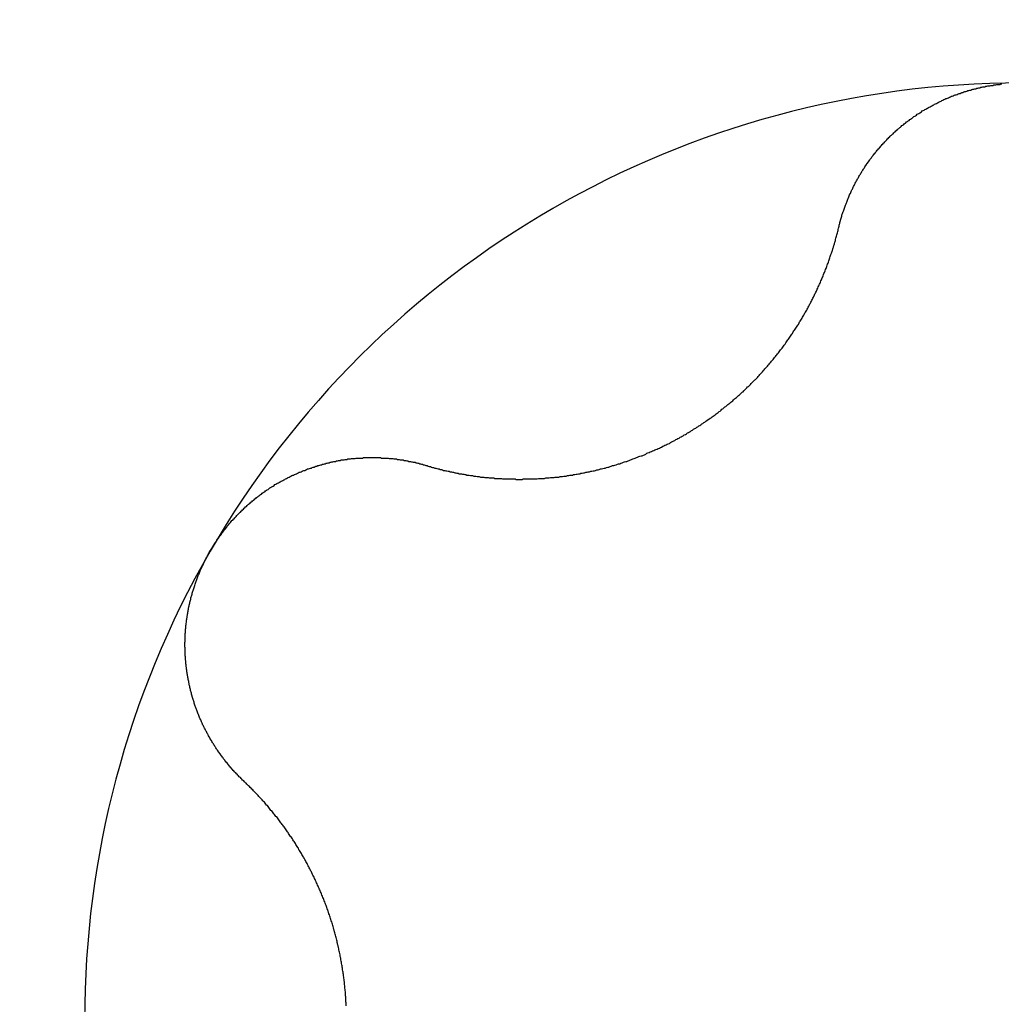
# Model space of a CAD drawing. Extents: x 1107 to 4046, y 937 to 3355.
# Tile 734 of 861: x 2219.87 to 2221.94, y 3346.35 to 3348.43. Entities that reach past the tile are written whole.
import ezdxf

# ---------------------------------------------------------------- set-up
doc = ezdxf.new("R2010")
doc.units = 0
doc.layers.add('KF_VIDA_L___C_BOTTOM', color=7, linetype='CONTINUOUS')

# ---------------------------------------------------------------- blocks, each defined once
blk = doc.blocks.new('KF_VIDA_L___C_BOTTOM')
at = {"layer": 'KF_VIDA_L___C_BOTTOM'}
for points in [[(34.6157, 472.971, 0), (34.6161, 472.973, 0), (34.6166, 472.975, 0), (34.6171, 472.977, 0), (34.6176, 472.979, 0), (34.6181, 472.981, 0), (34.6186, 472.983, 0), (34.6191, 472.985, 0), (34.6196, 472.986, 0), (34.6202, 472.988, 0), (34.6207, 472.99, 0), (34.6213, 472.992, 0), (34.6219, 472.994, 0), (34.6224, 472.996, 0), (34.623, 472.998, 0), (34.6236, 473, 0), (34.6242, 473.002, 0), (34.6249, 473.004, 0), (34.6255, 473.005, 0), (34.6261, 473.007, 0), (34.6268, 473.009, 0), (34.6274, 473.011, 0), (34.6281, 473.013, 0), (34.6288, 473.015, 0), (34.6295, 473.017, 0), (34.6302, 473.019, 0), (34.6309, 473.02, 0), (34.6316, 473.022, 0), (34.6323, 473.024, 0), (34.633, 473.026, 0), (34.6338, 473.028, 0), (34.6345, 473.03, 0), (34.6353, 473.032, 0), (34.6361, 473.033, 0), (34.6368, 473.035, 0), (34.6376, 473.037, 0), (34.6384, 473.039, 0), (34.6392, 473.041, 0), (34.6401, 473.042, 0), (34.6409, 473.044, 0), (34.6417, 473.046, 0), (34.6426, 473.048, 0), (34.6434, 473.05, 0), (34.6443, 473.051, 0), (34.6451, 473.053, 0), (34.646, 473.055, 0), (34.6469, 473.057, 0), (34.6478, 473.059, 0), (34.6487, 473.06, 0), (34.6496, 473.062, 0), (34.6505, 473.064, 0), (34.6515, 473.066, 0), (34.6524, 473.067, 0), (34.6533, 473.069, 0), (34.6543, 473.071, 0), (34.6553, 473.073, 0), (34.6562, 473.074, 0), (34.6572, 473.076, 0), (34.6582, 473.078, 0), (34.6592, 473.08, 0), (34.6602, 473.081, 0), (34.6612, 473.083, 0), (34.6622, 473.085, 0), (34.6633, 473.086, 0), (34.6643, 473.088, 0), (34.6653, 473.09, 0), (34.6664, 473.091, 0), (34.6675, 473.093, 0), (34.6685, 473.095, 0), (34.6696, 473.096, 0), (34.6707, 473.098, 0), (34.6718, 473.1, 0), (34.6729, 473.101, 0), (34.674, 473.103, 0), (34.6751, 473.105, 0), (34.6762, 473.106, 0), (34.6774, 473.108, 0), (34.6785, 473.109, 0), (34.6796, 473.111, 0), (34.6808, 473.113, 0), (34.682, 473.114, 0), (34.6831, 473.116, 0), (34.6843, 473.117, 0), (34.6855, 473.119, 0), (34.6867, 473.121, 0), (34.6879, 473.122, 0), (34.6891, 473.124, 0), (34.6903, 473.125, 0), (34.6916, 473.127, 0), (34.6928, 473.128, 0), (34.694, 473.13, 0), (34.6953, 473.131, 0), (34.6966, 473.133, 0), (34.6979, 473.134, 0), (34.6992, 473.136, 0), (34.7005, 473.137, 0), (34.7018, 473.139, 0), (34.7031, 473.14, 0), (34.7044, 473.142, 0), (34.7058, 473.143, 0), (34.7071, 473.145, 0), (34.7085, 473.146, 0), (34.7099, 473.148, 0), (34.7113, 473.149, 0), (34.7126, 473.151, 0), (34.7141, 473.152, 0), (34.7155, 473.154, 0), (34.7169, 473.155, 0), (34.7183, 473.157, 0), (34.7198, 473.158, 0), (34.7212, 473.16, 0), (34.7227, 473.161, 0), (34.7241, 473.163, 0), (34.7256, 473.164, 0), (34.7271, 473.165, 0), (34.7286, 473.167, 0), (34.7301, 473.168, 0), (34.7316, 473.17, 0), (34.7332, 473.171, 0), (34.7347, 473.172, 0), (34.7362, 473.174, 0), (34.7378, 473.175, 0), (34.7393, 473.177, 0), (34.7409, 473.178, 0), (34.7425, 473.179, 0), (34.7441, 473.181, 0), (34.7457, 473.182, 0), (34.7473, 473.183, 0), (34.7489, 473.185, 0), (34.7505, 473.186, 0), (34.7521, 473.187, 0), (34.7538, 473.189, 0), (34.7554, 473.19, 0), (34.7571, 473.191, 0), (34.7587, 473.193, 0), (34.7604, 473.194, 0), (34.7621, 473.195, 0), (34.7638, 473.196, 0), (34.7655, 473.198, 0), (34.7672, 473.199, 0), (34.7689, 473.2, 0), (34.7706, 473.201, 0), (34.7723, 473.203, 0), (34.7741, 473.204, 0), (34.7758, 473.205, 0), (34.7775, 473.206, 0), (34.7793, 473.207, 0), (34.7811, 473.209, 0), (34.7828, 473.21, 0), (34.7846, 473.211, 0), (34.7864, 473.212, 0), (34.7882, 473.213, 0), (34.79, 473.214, 0), (34.7918, 473.216, 0), (34.7936, 473.217, 0), (34.7954, 473.218, 0), (34.7973, 473.219, 0), (34.7991, 473.22, 0), (34.801, 473.221, 0), (34.8028, 473.222, 0), (34.8047, 473.223, 0), (34.8065, 473.224, 0), (34.8084, 473.225, 0), (34.8103, 473.226, 0), (34.8122, 473.227, 0), (34.814, 473.228, 0), (34.8159, 473.229, 0), (34.8178, 473.23, 0), (34.8198, 473.231, 0), (34.8217, 473.232, 0), (34.8236, 473.233, 0), (34.8255, 473.234, 0), (34.8275, 473.235, 0), (34.8294, 473.236, 0), (34.8313, 473.237, 0), (34.8333, 473.238, 0), (34.8353, 473.239, 0), (34.8372, 473.24, 0), (34.8392, 473.241, 0), (34.8412, 473.242, 0), (34.8432, 473.242, 0), (34.8451, 473.243, 0), (34.8471, 473.244, 0), (34.8491, 473.245, 0), (34.8511, 473.246, 0), (34.8531, 473.247, 0), (34.8551, 473.247, 0), (34.8572, 473.248, 0), (34.8592, 473.249, 0), (34.8612, 473.25, 0), (34.8632, 473.25, 0), (34.8653, 473.251, 0), (34.8673, 473.252, 0), (34.8693, 473.253, 0), (34.8714, 473.253, 0), (34.8734, 473.254, 0), (34.8755, 473.255, 0), (34.8776, 473.255, 0), (34.8796, 473.256, 0), (34.8817, 473.257, 0), (34.8837, 473.257, 0), (34.8858, 473.258, 0), (34.8879, 473.259, 0), (34.89, 473.259, 0), (34.8921, 473.26, 0), (34.8941, 473.26, 0), (34.8962, 473.261, 0), (34.8983, 473.262, 0), (34.9004, 473.262, 0), (34.9025, 473.263, 0), (34.9046, 473.263, 0), (34.9067, 473.264, 0), (34.9088, 473.264, 0), (34.9109, 473.265, 0), (34.913, 473.265, 0), (34.9151, 473.266, 0), (34.9172, 473.266, 0), (34.9193, 473.267, 0), (34.9215, 473.267, 0), (34.9236, 473.267, 0), (34.9257, 473.268, 0), (34.9278, 473.268, 0), (34.9299, 473.269, 0), (34.932, 473.269, 0), (34.9342, 473.269, 0), (34.9363, 473.27, 0), (34.9384, 473.27, 0), (34.9405, 473.27, 0), (34.9427, 473.271, 0), (34.9448, 473.271, 0), (34.9469, 473.271, 0), (34.9491, 473.272, 0), (34.9512, 473.272, 0), (34.9533, 473.272, 0), (34.9554, 473.272, 0), (34.9576, 473.273, 0), (34.9597, 473.273, 0)], [(33.7449, 472.468, 0), (33.7472, 472.468, 0), (33.7495, 472.467, 0), (33.7519, 472.466, 0), (33.7542, 472.466, 0), (33.7565, 472.465, 0), (33.7588, 472.464, 0), (33.7611, 472.464, 0), (33.7635, 472.463, 0), (33.7658, 472.463, 0), (33.7681, 472.462, 0), (33.7705, 472.461, 0), (33.7728, 472.461, 0), (33.7751, 472.46, 0), (33.7775, 472.46, 0), (33.7798, 472.459, 0), (33.7822, 472.458, 0), (33.7845, 472.458, 0), (33.7868, 472.457, 0), (33.7892, 472.457, 0), (33.7915, 472.456, 0), (33.7939, 472.456, 0), (33.7962, 472.455, 0), (33.7986, 472.455, 0), (33.8009, 472.454, 0), (33.8033, 472.454, 0), (33.8056, 472.453, 0), (33.808, 472.453, 0), (33.8103, 472.452, 0), (33.8127, 472.452, 0), (33.815, 472.451, 0), (33.8174, 472.451, 0), (33.8198, 472.451, 0), (33.8221, 472.45, 0), (33.8245, 472.45, 0), (33.8268, 472.449, 0), (33.8292, 472.449, 0), (33.8315, 472.448, 0), (33.8339, 472.448, 0), (33.8362, 472.448, 0), (33.8386, 472.447, 0), (33.841, 472.447, 0), (33.8433, 472.447, 0), (33.8457, 472.446, 0), (33.848, 472.446, 0), (33.8504, 472.446, 0), (33.8527, 472.445, 0), (33.8551, 472.445, 0), (33.8574, 472.445, 0), (33.8598, 472.444, 0), (33.8621, 472.444, 0), (33.8645, 472.444, 0), (33.8668, 472.444, 0), (33.8692, 472.443, 0), (33.8715, 472.443, 0), (33.8739, 472.443, 0), (33.8762, 472.443, 0), (33.8786, 472.442, 0), (33.8809, 472.442, 0), (33.8833, 472.442, 0), (33.8856, 472.442, 0), (33.8879, 472.442, 0), (33.8903, 472.441, 0), (33.8926, 472.441, 0), (33.895, 472.441, 0), (33.8973, 472.441, 0), (33.8996, 472.441, 0), (33.902, 472.441, 0), (33.9043, 472.441, 0), (33.9067, 472.44, 0), (33.909, 472.44, 0), (33.9114, 472.44, 0), (33.9137, 472.44, 0), (33.9161, 472.44, 0), (33.9185, 472.44, 0), (33.9209, 472.44, 0), (33.9233, 472.44, 0), (33.9257, 472.44, 0), (33.9281, 472.44, 0), (33.9305, 472.44, 0), (33.9329, 472.44, 0), (33.9354, 472.439, 0), (33.9378, 472.439, 0), (33.9402, 472.439, 0), (33.9427, 472.439, 0), (33.9451, 472.439, 0), (33.9476, 472.439, 0), (33.95, 472.44, 0), (33.9525, 472.44, 0), (33.9549, 472.44, 0), (33.9574, 472.44, 0), (33.9599, 472.44, 0), (33.9624, 472.44, 0), (33.9648, 472.44, 0), (33.9673, 472.44, 0), (33.9698, 472.44, 0), (33.9723, 472.44, 0), (33.9748, 472.44, 0), (33.9773, 472.44, 0), (33.9798, 472.44, 0), (33.9823, 472.441, 0), (33.9849, 472.441, 0), (33.9874, 472.441, 0), (33.9899, 472.441, 0), (33.9924, 472.441, 0), (33.995, 472.441, 0), (33.9975, 472.442, 0), (34, 472.442, 0), (34.0026, 472.442, 0), (34.0051, 472.442, 0), (34.0076, 472.443, 0), (34.0102, 472.443, 0), (34.0127, 472.443, 0), (34.0153, 472.443, 0), (34.0178, 472.444, 0), (34.0204, 472.444, 0), (34.0229, 472.444, 0), (34.0255, 472.444, 0), (34.0281, 472.445, 0), (34.0306, 472.445, 0), (34.0332, 472.445, 0), (34.0357, 472.446, 0), (34.0383, 472.446, 0), (34.0409, 472.446, 0), (34.0435, 472.447, 0), (34.046, 472.447, 0), (34.0486, 472.448, 0), (34.0512, 472.448, 0), (34.0537, 472.448, 0), (34.0563, 472.449, 0), (34.0589, 472.449, 0), (34.0615, 472.45, 0), (34.064, 472.45, 0), (34.0666, 472.451, 0), (34.0692, 472.451, 0), (34.0718, 472.452, 0), (34.0743, 472.452, 0), (34.0769, 472.453, 0), (34.0795, 472.453, 0), (34.0821, 472.454, 0), (34.0846, 472.454, 0), (34.0872, 472.455, 0), (34.0898, 472.455, 0), (34.0924, 472.456, 0), (34.0949, 472.456, 0), (34.0975, 472.457, 0), (34.1001, 472.457, 0), (34.1026, 472.458, 0), (34.1052, 472.459, 0), (34.1078, 472.459, 0), (34.1104, 472.46, 0), (34.1129, 472.461, 0), (34.1155, 472.461, 0), (34.118, 472.462, 0), (34.1206, 472.463, 0), (34.1232, 472.463, 0), (34.1257, 472.464, 0), (34.1283, 472.465, 0), (34.1308, 472.465, 0), (34.1334, 472.466, 0), (34.1359, 472.467, 0), (34.1385, 472.468, 0), (34.141, 472.468, 0), (34.1436, 472.469, 0), (34.1461, 472.47, 0), (34.1486, 472.471, 0), (34.1512, 472.472, 0), (34.1537, 472.472, 0), (34.1562, 472.473, 0), (34.1587, 472.474, 0), (34.1613, 472.475, 0), (34.1638, 472.476, 0), (34.1663, 472.477, 0), (34.1688, 472.477, 0), (34.1713, 472.478, 0), (34.1738, 472.479, 0), (34.1763, 472.48, 0), (34.1788, 472.481, 0), (34.1813, 472.482, 0), (34.1838, 472.483, 0), (34.1863, 472.484, 0), (34.1887, 472.485, 0), (34.1912, 472.486, 0), (34.1937, 472.487, 0), (34.1961, 472.488, 0), (34.1986, 472.489, 0), (34.201, 472.489, 0), (34.2035, 472.49, 0), (34.2059, 472.491, 0), (34.2084, 472.492, 0), (34.2108, 472.494, 0), (34.2132, 472.495, 0), (34.2157, 472.496, 0), (34.2181, 472.497, 0), (34.2205, 472.498, 0), (34.2229, 472.499, 0), (34.2253, 472.5, 0), (34.2277, 472.501, 0), (34.2301, 472.502, 0), (34.2325, 472.503, 0), (34.2348, 472.504, 0), (34.2372, 472.505, 0), (34.2396, 472.506, 0), (34.2419, 472.507, 0), (34.2443, 472.509, 0), (34.2466, 472.51, 0), (34.249, 472.511, 0), (34.2513, 472.512, 0), (34.2536, 472.513, 0), (34.2559, 472.514, 0), (34.2583, 472.515, 0), (34.2606, 472.517, 0), (34.2629, 472.518, 0), (34.2651, 472.519, 0), (34.2674, 472.52, 0), (34.2697, 472.521, 0), (34.272, 472.523, 0), (34.2742, 472.524, 0), (34.2765, 472.525, 0), (34.2787, 472.526, 0), (34.2809, 472.528, 0), (34.2832, 472.529, 0), (34.2854, 472.53, 0), (34.2876, 472.531, 0), (34.2898, 472.533, 0), (34.292, 472.534, 0), (34.2942, 472.535, 0), (34.2964, 472.537, 0), (34.2986, 472.538, 0), (34.3008, 472.539, 0), (34.303, 472.54, 0), (34.3051, 472.542, 0), (34.3073, 472.543, 0), (34.3095, 472.545, 0), (34.3117, 472.546, 0), (34.3139, 472.547, 0), (34.316, 472.549, 0), (34.3182, 472.55, 0), (34.3204, 472.552, 0), (34.3226, 472.553, 0), (34.3247, 472.554, 0), (34.3269, 472.556, 0), (34.329, 472.557, 0), (34.3312, 472.559, 0), (34.3334, 472.56, 0), (34.3355, 472.562, 0), (34.3376, 472.563, 0), (34.3398, 472.565, 0), (34.3419, 472.566, 0), (34.3441, 472.568, 0), (34.3462, 472.569, 0), (34.3483, 472.571, 0), (34.3504, 472.572, 0), (34.3526, 472.574, 0), (34.3547, 472.575, 0), (34.3568, 472.577, 0), (34.3589, 472.579, 0), (34.361, 472.58, 0), (34.3631, 472.582, 0), (34.3652, 472.583, 0), (34.3673, 472.585, 0), (34.3693, 472.587, 0), (34.3714, 472.588, 0), (34.3735, 472.59, 0), (34.3756, 472.592, 0), (34.3776, 472.593, 0), (34.3797, 472.595, 0), (34.3817, 472.597, 0), (34.3838, 472.598, 0), (34.3858, 472.6, 0), (34.3879, 472.602, 0), (34.3899, 472.603, 0), (34.3919, 472.605, 0), (34.3939, 472.607, 0), (34.3959, 472.609, 0), (34.3979, 472.61, 0), (34.3999, 472.612, 0), (34.4019, 472.614, 0), (34.4039, 472.616, 0), (34.4059, 472.617, 0), (34.4079, 472.619, 0), (34.4098, 472.621, 0), (34.4118, 472.623, 0), (34.4137, 472.624, 0), (34.4157, 472.626, 0), (34.4176, 472.628, 0), (34.4195, 472.63, 0), (34.4215, 472.632, 0), (34.4234, 472.634, 0), (34.4253, 472.635, 0), (34.4272, 472.637, 0), (34.4291, 472.639, 0), (34.431, 472.641, 0), (34.4328, 472.643, 0), (34.4347, 472.645, 0), (34.4366, 472.647, 0), (34.4384, 472.649, 0), (34.4403, 472.65, 0), (34.4421, 472.652, 0), (34.4439, 472.654, 0), (34.4457, 472.656, 0), (34.4476, 472.658, 0), (34.4494, 472.66, 0), (34.4511, 472.662, 0), (34.4529, 472.664, 0), (34.4547, 472.666, 0), (34.4565, 472.668, 0), (34.4582, 472.67, 0), (34.46, 472.672, 0), (34.4617, 472.674, 0), (34.4634, 472.676, 0), (34.4652, 472.678, 0), (34.4669, 472.68, 0), (34.4686, 472.682, 0), (34.4703, 472.684, 0), (34.472, 472.686, 0), (34.4736, 472.688, 0), (34.4753, 472.69, 0), (34.477, 472.692, 0), (34.4786, 472.694, 0), (34.4803, 472.696, 0), (34.4819, 472.698, 0), (34.4835, 472.7, 0), (34.4851, 472.702, 0), (34.4867, 472.704, 0), (34.4883, 472.706, 0), (34.4899, 472.708, 0), (34.4915, 472.71, 0), (34.493, 472.712, 0), (34.4946, 472.714, 0), (34.4961, 472.716, 0), (34.4977, 472.718, 0), (34.4992, 472.72, 0), (34.5007, 472.722, 0), (34.5022, 472.724, 0), (34.5037, 472.727, 0), (34.5052, 472.729, 0), (34.5067, 472.731, 0), (34.5082, 472.733, 0), (34.5097, 472.735, 0), (34.5111, 472.737, 0), (34.5126, 472.739, 0), (34.514, 472.741, 0), (34.5154, 472.743, 0), (34.5168, 472.745, 0), (34.5182, 472.747, 0), (34.5196, 472.75, 0), (34.521, 472.752, 0), (34.5224, 472.754, 0), (34.5238, 472.756, 0), (34.5251, 472.758, 0), (34.5265, 472.76, 0), (34.5278, 472.762, 0), (34.5291, 472.764, 0), (34.5304, 472.766, 0), (34.5318, 472.769, 0), (34.5331, 472.771, 0), (34.5343, 472.773, 0), (34.5356, 472.775, 0), (34.5369, 472.777, 0), (34.5381, 472.779, 0), (34.5394, 472.781, 0), (34.5406, 472.783, 0), (34.5419, 472.785, 0), (34.5431, 472.788, 0), (34.5443, 472.79, 0), (34.5455, 472.792, 0), (34.5467, 472.794, 0), (34.5479, 472.796, 0), (34.549, 472.798, 0), (34.5502, 472.8, 0), (34.5513, 472.802, 0), (34.5525, 472.804, 0), (34.5536, 472.807, 0), (34.5547, 472.809, 0), (34.5558, 472.811, 0), (34.5569, 472.813, 0), (34.558, 472.815, 0), (34.5591, 472.817, 0), (34.5601, 472.819, 0), (34.5612, 472.821, 0), (34.5622, 472.823, 0), (34.5633, 472.825, 0), (34.5643, 472.828, 0), (34.5653, 472.83, 0), (34.5663, 472.832, 0), (34.5674, 472.834, 0), (34.5684, 472.836, 0), (34.5694, 472.838, 0), (34.5703, 472.84, 0), (34.5713, 472.842, 0), (34.5723, 472.845, 0), (34.5733, 472.847, 0), (34.5742, 472.849, 0), (34.5752, 472.851, 0), (34.5762, 472.853, 0), (34.5771, 472.855, 0), (34.578, 472.858, 0), (34.579, 472.86, 0), (34.5799, 472.862, 0), (34.5808, 472.864, 0), (34.5817, 472.866, 0), (34.5826, 472.868, 0), (34.5835, 472.871, 0), (34.5844, 472.873, 0), (34.5853, 472.875, 0), (34.5862, 472.877, 0), (34.587, 472.879, 0), (34.5879, 472.882, 0), (34.5888, 472.884, 0), (34.5896, 472.886, 0), (34.5904, 472.888, 0), (34.5913, 472.891, 0), (34.5921, 472.893, 0), (34.5929, 472.895, 0), (34.5937, 472.897, 0), (34.5945, 472.9, 0), (34.5953, 472.902, 0), (34.5961, 472.904, 0), (34.5969, 472.906, 0), (34.5977, 472.909, 0), (34.5985, 472.911, 0), (34.5992, 472.913, 0), (34.6, 472.916, 0), (34.6007, 472.918, 0), (34.6014, 472.92, 0), (34.6022, 472.922, 0), (34.6029, 472.925, 0), (34.6036, 472.927, 0), (34.6043, 472.929, 0), (34.605, 472.932, 0), (34.6057, 472.934, 0), (34.6064, 472.936, 0), (34.6071, 472.939, 0), (34.6077, 472.941, 0), (34.6084, 472.943, 0), (34.609, 472.945, 0), (34.6097, 472.948, 0), (34.6103, 472.95, 0), (34.6109, 472.952, 0), (34.6116, 472.955, 0), (34.6122, 472.957, 0), (34.6128, 472.959, 0), (34.6134, 472.962, 0), (34.614, 472.964, 0), (34.6145, 472.966, 0), (34.6151, 472.969, 0), (34.6157, 472.971, 0)], [(33.2896, 472.288, 0), (33.2907, 472.289, 0), (33.2917, 472.291, 0), (33.2928, 472.293, 0), (33.2939, 472.295, 0), (33.295, 472.297, 0), (33.2961, 472.298, 0), (33.2973, 472.3, 0), (33.2984, 472.302, 0), (33.2995, 472.304, 0), (33.3007, 472.306, 0), (33.3019, 472.307, 0), (33.303, 472.309, 0), (33.3042, 472.311, 0), (33.3054, 472.313, 0), (33.3067, 472.314, 0), (33.3079, 472.316, 0), (33.3091, 472.318, 0), (33.3103, 472.32, 0), (33.3116, 472.321, 0), (33.3129, 472.323, 0), (33.3141, 472.325, 0), (33.3154, 472.327, 0), (33.3167, 472.328, 0), (33.318, 472.33, 0), (33.3193, 472.332, 0), (33.3207, 472.333, 0), (33.322, 472.335, 0), (33.3233, 472.337, 0), (33.3247, 472.338, 0), (33.326, 472.34, 0), (33.3274, 472.342, 0), (33.3288, 472.343, 0), (33.3302, 472.345, 0), (33.3316, 472.347, 0), (33.333, 472.348, 0), (33.3344, 472.35, 0), (33.3358, 472.352, 0), (33.3373, 472.353, 0), (33.3387, 472.355, 0), (33.3402, 472.356, 0), (33.3416, 472.358, 0), (33.3431, 472.359, 0), (33.3446, 472.361, 0), (33.3461, 472.363, 0), (33.3476, 472.364, 0), (33.3491, 472.366, 0), (33.3506, 472.367, 0), (33.3521, 472.369, 0), (33.3536, 472.37, 0), (33.3552, 472.372, 0), (33.3567, 472.373, 0), (33.3583, 472.375, 0), (33.3598, 472.376, 0), (33.3614, 472.378, 0), (33.363, 472.379, 0), (33.3646, 472.381, 0), (33.3662, 472.382, 0), (33.3678, 472.384, 0), (33.3694, 472.385, 0), (33.371, 472.387, 0), (33.3726, 472.388, 0), (33.3743, 472.389, 0), (33.3759, 472.391, 0), (33.3776, 472.392, 0), (33.3792, 472.394, 0), (33.3809, 472.395, 0), (33.3825, 472.396, 0), (33.3842, 472.398, 0), (33.3859, 472.399, 0), (33.3876, 472.401, 0), (33.3893, 472.402, 0), (33.391, 472.403, 0), (33.3927, 472.404, 0), (33.3944, 472.406, 0), (33.3962, 472.407, 0), (33.3979, 472.408, 0), (33.3996, 472.41, 0), (33.4014, 472.411, 0), (33.4032, 472.412, 0), (33.4049, 472.413, 0), (33.4067, 472.415, 0), (33.4085, 472.416, 0), (33.4102, 472.417, 0), (33.412, 472.418, 0), (33.4138, 472.419, 0), (33.4156, 472.421, 0), (33.4174, 472.422, 0), (33.4192, 472.423, 0), (33.421, 472.424, 0), (33.4229, 472.425, 0), (33.4247, 472.426, 0), (33.4265, 472.428, 0), (33.4284, 472.429, 0), (33.4302, 472.43, 0), (33.432, 472.431, 0), (33.4339, 472.432, 0), (33.4358, 472.433, 0), (33.4376, 472.434, 0), (33.4395, 472.435, 0), (33.4414, 472.436, 0), (33.4432, 472.437, 0), (33.4451, 472.438, 0), (33.447, 472.439, 0), (33.4489, 472.44, 0), (33.4508, 472.441, 0), (33.4527, 472.442, 0), (33.4546, 472.443, 0), (33.4565, 472.444, 0), (33.4584, 472.445, 0), (33.4603, 472.446, 0), (33.4623, 472.447, 0), (33.4642, 472.448, 0), (33.4661, 472.448, 0), (33.468, 472.449, 0), (33.47, 472.45, 0), (33.4719, 472.451, 0), (33.4738, 472.452, 0), (33.4758, 472.453, 0), (33.4777, 472.454, 0), (33.4797, 472.454, 0), (33.4816, 472.455, 0), (33.4836, 472.456, 0), (33.4855, 472.457, 0), (33.4875, 472.458, 0), (33.4894, 472.458, 0), (33.4914, 472.459, 0), (33.4933, 472.46, 0), (33.4953, 472.461, 0), (33.4973, 472.461, 0), (33.4992, 472.462, 0), (33.5012, 472.463, 0), (33.5032, 472.463, 0), (33.5052, 472.464, 0), (33.5071, 472.465, 0), (33.5091, 472.465, 0), (33.5111, 472.466, 0), (33.513, 472.467, 0), (33.515, 472.467, 0), (33.517, 472.468, 0), (33.519, 472.468, 0), (33.521, 472.469, 0), (33.5229, 472.47, 0), (33.5249, 472.47, 0), (33.5269, 472.471, 0), (33.5289, 472.471, 0), (33.5308, 472.472, 0), (33.5328, 472.472, 0), (33.5348, 472.473, 0), (33.5368, 472.473, 0), (33.5388, 472.474, 0), (33.5407, 472.474, 0), (33.5427, 472.475, 0), (33.5447, 472.475, 0), (33.5467, 472.476, 0), (33.5486, 472.476, 0), (33.5506, 472.477, 0), (33.5526, 472.477, 0), (33.5546, 472.477, 0), (33.5565, 472.478, 0), (33.5585, 472.478, 0), (33.5605, 472.479, 0), (33.5624, 472.479, 0), (33.5644, 472.479, 0), (33.5663, 472.48, 0), (33.5683, 472.48, 0), (33.5703, 472.48, 0), (33.5722, 472.48, 0), (33.5742, 472.481, 0), (33.5761, 472.481, 0), (33.5781, 472.481, 0), (33.58, 472.482, 0), (33.582, 472.482, 0), (33.5839, 472.482, 0), (33.5859, 472.482, 0), (33.5878, 472.483, 0), (33.5898, 472.483, 0), (33.5917, 472.483, 0), (33.5937, 472.483, 0), (33.5957, 472.483, 0), (33.5976, 472.484, 0), (33.5996, 472.484, 0), (33.6016, 472.484, 0), (33.6035, 472.484, 0), (33.6055, 472.484, 0), (33.6075, 472.484, 0), (33.6095, 472.484, 0), (33.6114, 472.484, 0), (33.6134, 472.485, 0), (33.6154, 472.485, 0), (33.6174, 472.485, 0), (33.6194, 472.485, 0), (33.6213, 472.485, 0), (33.6233, 472.485, 0), (33.6253, 472.485, 0), (33.6273, 472.485, 0), (33.6293, 472.485, 0), (33.6313, 472.485, 0), (33.6332, 472.485, 0), (33.6352, 472.485, 0), (33.6372, 472.485, 0), (33.6392, 472.485, 0), (33.6412, 472.485, 0), (33.6432, 472.485, 0), (33.6452, 472.485, 0), (33.6471, 472.485, 0), (33.6491, 472.485, 0), (33.6511, 472.484, 0), (33.6531, 472.484, 0), (33.6551, 472.484, 0), (33.6571, 472.484, 0), (33.6591, 472.484, 0), (33.661, 472.484, 0), (33.663, 472.484, 0), (33.665, 472.484, 0), (33.667, 472.483, 0), (33.669, 472.483, 0), (33.671, 472.483, 0), (33.6729, 472.483, 0), (33.6749, 472.483, 0), (33.6769, 472.482, 0), (33.6789, 472.482, 0), (33.6808, 472.482, 0), (33.6828, 472.482, 0), (33.6848, 472.481, 0), (33.6868, 472.481, 0), (33.6887, 472.481, 0), (33.6907, 472.48, 0), (33.6927, 472.48, 0), (33.6946, 472.48, 0), (33.6966, 472.48, 0), (33.6986, 472.479, 0), (33.7005, 472.479, 0), (33.7025, 472.479, 0), (33.7044, 472.478, 0), (33.7064, 472.478, 0), (33.7083, 472.477, 0), (33.7103, 472.477, 0), (33.7122, 472.477, 0), (33.7142, 472.476, 0), (33.7161, 472.476, 0), (33.7181, 472.475, 0), (33.72, 472.475, 0), (33.7219, 472.475, 0), (33.7239, 472.474, 0), (33.7258, 472.474, 0), (33.7277, 472.473, 0), (33.7296, 472.473, 0), (33.7316, 472.472, 0), (33.7335, 472.472, 0), (33.7354, 472.471, 0), (33.7373, 472.471, 0), (33.7392, 472.47, 0), (33.7411, 472.47, 0), (33.743, 472.469, 0), (33.7449, 472.468, 0)], [(33.3606, 471.803, 0), (33.3591, 471.804, 0), (33.3577, 471.805, 0), (33.3563, 471.807, 0), (33.3549, 471.808, 0), (33.3535, 471.81, 0), (33.3521, 471.811, 0), (33.3507, 471.812, 0), (33.3493, 471.814, 0), (33.3479, 471.815, 0), (33.3465, 471.817, 0), (33.3452, 471.818, 0), (33.3438, 471.82, 0), (33.3424, 471.821, 0), (33.3411, 471.822, 0), (33.3398, 471.824, 0), (33.3384, 471.825, 0), (33.3371, 471.827, 0), (33.3358, 471.828, 0), (33.3345, 471.83, 0), (33.3332, 471.831, 0), (33.3319, 471.833, 0), (33.3306, 471.834, 0), (33.3293, 471.836, 0), (33.328, 471.837, 0), (33.3268, 471.839, 0), (33.3255, 471.841, 0), (33.3243, 471.842, 0), (33.323, 471.844, 0), (33.3218, 471.845, 0), (33.3205, 471.847, 0), (33.3193, 471.848, 0), (33.3181, 471.85, 0), (33.3169, 471.852, 0), (33.3157, 471.853, 0), (33.3145, 471.855, 0), (33.3133, 471.856, 0), (33.3122, 471.858, 0), (33.311, 471.86, 0), (33.3098, 471.861, 0), (33.3087, 471.863, 0), (33.3076, 471.864, 0), (33.3064, 471.866, 0), (33.3053, 471.868, 0), (33.3042, 471.869, 0), (33.3031, 471.871, 0), (33.302, 471.873, 0), (33.3009, 471.874, 0), (33.2998, 471.876, 0), (33.2987, 471.878, 0), (33.2977, 471.879, 0), (33.2966, 471.881, 0), (33.2956, 471.883, 0), (33.2945, 471.884, 0), (33.2935, 471.886, 0), (33.2925, 471.888, 0), (33.2914, 471.889, 0), (33.2904, 471.891, 0), (33.2894, 471.893, 0), (33.2885, 471.895, 0), (33.2875, 471.896, 0), (33.2865, 471.898, 0), (33.2855, 471.9, 0), (33.2846, 471.902, 0), (33.2836, 471.903, 0), (33.2827, 471.905, 0), (33.2818, 471.907, 0), (33.2809, 471.909, 0), (33.28, 471.91, 0), (33.2791, 471.912, 0), (33.2782, 471.914, 0), (33.2773, 471.916, 0), (33.2764, 471.917, 0), (33.2756, 471.919, 0), (33.2747, 471.921, 0), (33.2739, 471.923, 0), (33.273, 471.925, 0), (33.2722, 471.926, 0), (33.2714, 471.928, 0), (33.2706, 471.93, 0), (33.2698, 471.932, 0), (33.269, 471.934, 0), (33.2682, 471.935, 0), (33.2675, 471.937, 0), (33.2667, 471.939, 0), (33.266, 471.941, 0), (33.2652, 471.943, 0), (33.2645, 471.944, 0), (33.2638, 471.946, 0), (33.2631, 471.948, 0), (33.2624, 471.95, 0), (33.2617, 471.952, 0), (33.261, 471.954, 0), (33.2603, 471.956, 0), (33.2596, 471.957, 0), (33.259, 471.959, 0), (33.2583, 471.961, 0), (33.2577, 471.963, 0), (33.257, 471.965, 0), (33.2564, 471.967, 0), (33.2558, 471.969, 0), (33.2552, 471.971, 0), (33.2546, 471.973, 0), (33.254, 471.975, 0), (33.2534, 471.977, 0), (33.2528, 471.979, 0), (33.2522, 471.981, 0), (33.2517, 471.982, 0), (33.2511, 471.984, 0), (33.2506, 471.986, 0), (33.2501, 471.988, 0), (33.2496, 471.99, 0), (33.2491, 471.992, 0), (33.2486, 471.994, 0), (33.2481, 471.996, 0), (33.2476, 471.998, 0), (33.2471, 472, 0), (33.2467, 472.002, 0), (33.2462, 472.004, 0), (33.2458, 472.006, 0), (33.2453, 472.008, 0), (33.2449, 472.011, 0), (33.2445, 472.013, 0), (33.2441, 472.015, 0), (33.2437, 472.017, 0), (33.2433, 472.019, 0), (33.2429, 472.021, 0), (33.2426, 472.023, 0), (33.2422, 472.025, 0), (33.2419, 472.027, 0), (33.2416, 472.029, 0), (33.2412, 472.031, 0), (33.2409, 472.033, 0), (33.2406, 472.035, 0), (33.2403, 472.037, 0), (33.2401, 472.039, 0), (33.2398, 472.042, 0), (33.2395, 472.044, 0), (33.2393, 472.046, 0), (33.2391, 472.048, 0), (33.2388, 472.05, 0), (33.2386, 472.052, 0), (33.2384, 472.054, 0), (33.2382, 472.056, 0), (33.2381, 472.058, 0), (33.2379, 472.06, 0), (33.2377, 472.063, 0), (33.2376, 472.065, 0), (33.2374, 472.067, 0), (33.2373, 472.069, 0), (33.2372, 472.071, 0), (33.2371, 472.073, 0), (33.237, 472.075, 0), (33.2369, 472.078, 0), (33.2369, 472.08, 0), (33.2368, 472.082, 0), (33.2368, 472.084, 0), (33.2367, 472.086, 0), (33.2367, 472.088, 0), (33.2367, 472.09, 0), (33.2367, 472.092, 0), (33.2367, 472.095, 0), (33.2368, 472.097, 0), (33.2368, 472.099, 0), (33.2368, 472.101, 0), (33.2369, 472.103, 0), (33.237, 472.105, 0), (33.2371, 472.107, 0), (33.2372, 472.11, 0), (33.2373, 472.112, 0), (33.2374, 472.114, 0), (33.2375, 472.116, 0), (33.2377, 472.118, 0), (33.2379, 472.12, 0), (33.238, 472.123, 0), (33.2382, 472.125, 0), (33.2384, 472.127, 0), (33.2386, 472.129, 0), (33.2388, 472.131, 0), (33.2391, 472.133, 0), (33.2393, 472.135, 0), (33.2396, 472.138, 0), (33.2399, 472.14, 0), (33.2401, 472.142, 0), (33.2404, 472.144, 0), (33.2407, 472.146, 0), (33.2411, 472.148, 0), (33.2414, 472.15, 0), (33.2417, 472.153, 0), (33.2421, 472.155, 0), (33.2424, 472.157, 0), (33.2428, 472.159, 0), (33.2432, 472.161, 0), (33.2436, 472.163, 0), (33.244, 472.165, 0), (33.2444, 472.167, 0), (33.2449, 472.17, 0), (33.2453, 472.172, 0), (33.2458, 472.174, 0), (33.2463, 472.176, 0), (33.2467, 472.178, 0), (33.2472, 472.18, 0), (33.2477, 472.182, 0), (33.2482, 472.184, 0), (33.2488, 472.186, 0), (33.2493, 472.189, 0), (33.2499, 472.191, 0), (33.2504, 472.193, 0), (33.251, 472.195, 0), (33.2516, 472.197, 0), (33.2522, 472.199, 0), (33.2528, 472.201, 0), (33.2534, 472.203, 0), (33.254, 472.205, 0), (33.2546, 472.207, 0), (33.2553, 472.209, 0), (33.2559, 472.211, 0), (33.2566, 472.213, 0), (33.2573, 472.215, 0), (33.258, 472.218, 0), (33.2587, 472.22, 0), (33.2594, 472.222, 0), (33.2601, 472.224, 0), (33.2608, 472.226, 0), (33.2616, 472.228, 0), (33.2623, 472.23, 0), (33.2631, 472.232, 0), (33.2639, 472.234, 0), (33.2647, 472.236, 0), (33.2654, 472.238, 0), (33.2663, 472.24, 0), (33.2671, 472.242, 0), (33.2679, 472.244, 0), (33.2687, 472.246, 0), (33.2696, 472.248, 0), (33.2704, 472.25, 0), (33.2713, 472.252, 0), (33.2722, 472.253, 0), (33.2731, 472.255, 0), (33.274, 472.257, 0), (33.2749, 472.259, 0), (33.2758, 472.261, 0), (33.2767, 472.263, 0), (33.2776, 472.265, 0), (33.2786, 472.267, 0), (33.2795, 472.269, 0), (33.2805, 472.271, 0), (33.2815, 472.273, 0), (33.2825, 472.275, 0), (33.2834, 472.276, 0), (33.2844, 472.278, 0), (33.2855, 472.28, 0), (33.2865, 472.282, 0), (33.2875, 472.284, 0), (33.2886, 472.286, 0), (33.2896, 472.288, 0)], [(33.5767, 471.329, 0), (33.5766, 471.332, 0), (33.5765, 471.335, 0), (33.5763, 471.337, 0), (33.5762, 471.34, 0), (33.576, 471.342, 0), (33.5759, 471.345, 0), (33.5757, 471.348, 0), (33.5755, 471.35, 0), (33.5753, 471.353, 0), (33.5751, 471.355, 0), (33.5749, 471.358, 0), (33.5746, 471.361, 0), (33.5744, 471.363, 0), (33.5741, 471.366, 0), (33.5739, 471.368, 0), (33.5736, 471.371, 0), (33.5733, 471.374, 0), (33.5731, 471.376, 0), (33.5728, 471.379, 0), (33.5724, 471.381, 0), (33.5721, 471.384, 0), (33.5718, 471.387, 0), (33.5715, 471.389, 0), (33.5711, 471.392, 0), (33.5708, 471.395, 0), (33.5704, 471.397, 0), (33.57, 471.4, 0), (33.5696, 471.402, 0), (33.5692, 471.405, 0), (33.5688, 471.408, 0), (33.5684, 471.41, 0), (33.568, 471.413, 0), (33.5675, 471.415, 0), (33.5671, 471.418, 0), (33.5666, 471.421, 0), (33.5662, 471.423, 0), (33.5657, 471.426, 0), (33.5652, 471.429, 0), (33.5647, 471.431, 0), (33.5642, 471.434, 0), (33.5637, 471.436, 0), (33.5632, 471.439, 0), (33.5626, 471.442, 0), (33.5621, 471.444, 0), (33.5615, 471.447, 0), (33.561, 471.449, 0), (33.5604, 471.452, 0), (33.5598, 471.455, 0), (33.5592, 471.457, 0), (33.5586, 471.46, 0), (33.558, 471.462, 0), (33.5574, 471.465, 0), (33.5568, 471.467, 0), (33.5561, 471.47, 0), (33.5555, 471.473, 0), (33.5548, 471.475, 0), (33.5541, 471.478, 0), (33.5534, 471.48, 0), (33.5527, 471.483, 0), (33.552, 471.485, 0), (33.5513, 471.488, 0), (33.5506, 471.49, 0), (33.5499, 471.493, 0), (33.5491, 471.496, 0), (33.5484, 471.498, 0), (33.5476, 471.501, 0), (33.5469, 471.503, 0), (33.5461, 471.506, 0), (33.5453, 471.508, 0), (33.5445, 471.511, 0), (33.5437, 471.513, 0), (33.5429, 471.516, 0), (33.542, 471.518, 0), (33.5412, 471.521, 0), (33.5404, 471.523, 0), (33.5395, 471.526, 0), (33.5386, 471.528, 0), (33.5378, 471.531, 0), (33.5369, 471.533, 0), (33.536, 471.536, 0), (33.5351, 471.538, 0), (33.5342, 471.54, 0), (33.5333, 471.543, 0), (33.5323, 471.545, 0), (33.5314, 471.548, 0), (33.5305, 471.55, 0), (33.5295, 471.553, 0), (33.5286, 471.555, 0), (33.5276, 471.557, 0), (33.5266, 471.56, 0), (33.5256, 471.562, 0), (33.5247, 471.565, 0), (33.5237, 471.567, 0), (33.5227, 471.569, 0), (33.5216, 471.572, 0), (33.5206, 471.574, 0), (33.5196, 471.576, 0), (33.5186, 471.579, 0), (33.5175, 471.581, 0), (33.5165, 471.583, 0), (33.5154, 471.586, 0), (33.5144, 471.588, 0), (33.5133, 471.59, 0), (33.5122, 471.593, 0), (33.5111, 471.595, 0), (33.51, 471.597, 0), (33.5089, 471.6, 0), (33.5078, 471.602, 0), (33.5067, 471.604, 0), (33.5056, 471.606, 0), (33.5045, 471.609, 0), (33.5034, 471.611, 0), (33.5022, 471.613, 0), (33.5011, 471.615, 0), (33.4999, 471.618, 0), (33.4988, 471.62, 0), (33.4976, 471.622, 0), (33.4965, 471.624, 0), (33.4953, 471.627, 0), (33.4941, 471.629, 0), (33.4929, 471.631, 0), (33.4918, 471.633, 0), (33.4906, 471.635, 0), (33.4894, 471.637, 0), (33.4882, 471.64, 0), (33.487, 471.642, 0), (33.4857, 471.644, 0), (33.4845, 471.646, 0), (33.4833, 471.648, 0), (33.4821, 471.65, 0), (33.4808, 471.652, 0), (33.4796, 471.654, 0), (33.4784, 471.656, 0), (33.4771, 471.658, 0), (33.4759, 471.661, 0), (33.4746, 471.663, 0), (33.4734, 471.665, 0), (33.4721, 471.667, 0), (33.4708, 471.669, 0), (33.4696, 471.671, 0), (33.4683, 471.673, 0), (33.467, 471.675, 0), (33.4657, 471.677, 0), (33.4645, 471.679, 0), (33.4632, 471.681, 0), (33.4619, 471.683, 0), (33.4606, 471.685, 0), (33.4593, 471.686, 0), (33.458, 471.688, 0), (33.4566, 471.69, 0), (33.4553, 471.692, 0), (33.454, 471.694, 0), (33.4526, 471.696, 0), (33.4513, 471.698, 0), (33.4499, 471.7, 0), (33.4485, 471.702, 0), (33.4472, 471.704, 0), (33.4458, 471.706, 0), (33.4444, 471.708, 0), (33.443, 471.71, 0), (33.4416, 471.711, 0), (33.4402, 471.713, 0), (33.4388, 471.715, 0), (33.4373, 471.717, 0), (33.4359, 471.719, 0), (33.4345, 471.721, 0), (33.433, 471.723, 0), (33.4315, 471.725, 0), (33.4301, 471.727, 0), (33.4286, 471.728, 0), (33.4271, 471.73, 0), (33.4256, 471.732, 0), (33.4242, 471.734, 0), (33.4227, 471.736, 0), (33.4211, 471.738, 0), (33.4196, 471.74, 0), (33.4181, 471.741, 0), (33.4166, 471.743, 0), (33.415, 471.745, 0), (33.4135, 471.747, 0), (33.4119, 471.749, 0), (33.4104, 471.751, 0), (33.4088, 471.752, 0), (33.4072, 471.754, 0), (33.4057, 471.756, 0), (33.4041, 471.758, 0), (33.4025, 471.76, 0), (33.4009, 471.761, 0), (33.3993, 471.763, 0), (33.3977, 471.765, 0), (33.3961, 471.767, 0), (33.3944, 471.768, 0), (33.3928, 471.77, 0), (33.3912, 471.772, 0), (33.3895, 471.774, 0), (33.3879, 471.775, 0), (33.3862, 471.777, 0), (33.3845, 471.779, 0), (33.3829, 471.781, 0), (33.3812, 471.782, 0), (33.3795, 471.784, 0), (33.3778, 471.786, 0), (33.3761, 471.788, 0), (33.3744, 471.789, 0), (33.3727, 471.791, 0), (33.371, 471.793, 0), (33.3693, 471.794, 0), (33.3675, 471.796, 0), (33.3658, 471.798, 0), (33.3641, 471.799, 0), (33.3623, 471.801, 0), (33.3606, 471.803, 0)]]:
    blk.add_polyline3d(points, dxfattribs=at)
for radius in [4.85, 4.2]:
    blk.add_circle((35, 471.3), radius, dxfattribs=at)
for start, end in [(90, 150), (150, 210)]:
    blk.add_arc((35, 471.3), 1.975, start, end, dxfattribs=at)

msp = doc.modelspace()

# ---------------------------------------------------------------- block references
at = {"layer": 'KF_VIDA_L___C_BOTTOM'}
msp.add_blockref('KF_VIDA_L___C_BOTTOM', (2186.9791, 2875.0183), dxfattribs=at)

doc.saveas('drawing.dxf')
